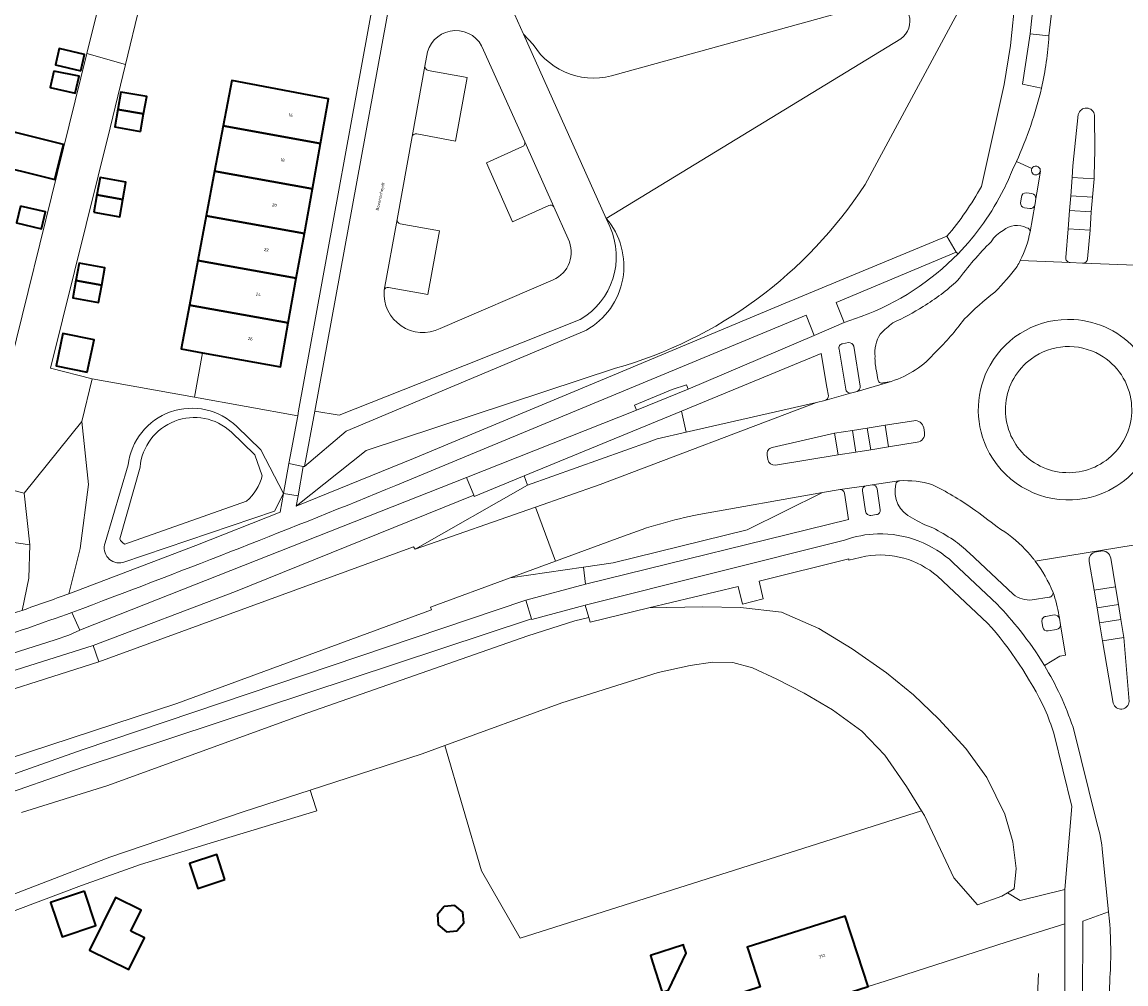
# Model space of a CAD drawing. Header units: metres. Extents: x 197700 to 204338, y 317132 to 325229.
# Tile 1029 of 1056: x 198993 to 199121, y 321983 to 322095. Entities that reach past the tile are written whole.
import ezdxf
from ezdxf.enums import TextEntityAlignment as Align

# ---------------------------------------------------------------- set-up
doc = ezdxf.new("R2010")
doc.units = ezdxf.units.M
for name, color, linetype, lineweight in [('B-WE-GR-BEPLANTING_CULTUUR_BODEMBEDEKKER-GV', 90, 'Continuous', 18), ('B-WE-GR-GROENVOORZIENING-GV', 80, 'Continuous', 18), ('B-WE-IE-TERREINAFSCHEIDING_KUNSTMATIG_HEKWERK-G', 20, 'IE-TERREINAFSCHEIDING-KUNSTMATIG', 18), ('B-WE-OG-BEBOUWING-GV', 7, 'Continuous', 35), ('B-WE-OG-BEBOUWING-T18', 10, 'Continuous', 18), ('B-WE-OG-TERREIN_ERF-GV', 7, 'Continuous', 18), ('B-WE-OG-TOPOGRAFIE-T18', 10, 'Continuous', 18), ('B-WE-OG-WATER-GV', 130, 'Continuous', 18), ('B-WE-VH-VERHARDING_ASFALT-GV', 252, 'Continuous', 18), ('B-WE-VH-VERHARDING_BEDRIJFSVLOERPLAAT-GV', 252, 'Continuous', 18), ('B-WE-VH-VERHARDING_BETON-GV', 252, 'Continuous', 18), ('B-WE-VH-VERHARDING_BETONSTRAATSTEEN-GV', 252, 'Continuous', 18), ('B-WE-VH-VERHARDING_OPEN-GV', 252, 'Continuous', 18), ('B-WE-VH-VERHARDING_SIERBESTRATING-GV', 252, 'Continuous', 18), ('B-WE-VH-VERHARDING_STRAATBAKSTEEN-GV', 252, 'Continuous', 18), ('B-WE-VH-VERHARDING_TEGEL-GV', 252, 'Continuous', 18)]:
    doc.layers.add(name, color=color, linetype=linetype, lineweight=lineweight)
doc.styles.add('NLCS-ISO-M200-T18', font='NLCS-ISO.ttf', dxfattribs={"height": 0.36})
doc.linetypes.add('IE-TERREINAFSCHEIDING-KUNSTMATIG', pattern='A,4,[82,NLCS.SHX,S=0.75,R=90,X=0,Y=0],4,-2', length=10)

msp = doc.modelspace()

# ---------------------------------------------------------------- linework, layer by layer
at = {"layer": 'B-WE-GR-BEPLANTING_CULTUUR_BODEMBEDEKKER-GV'}
msp.add_lwpolyline([(199119.216, 321990.771), (199119.103, 321991.87), (199116.129, 321990.77), (199116.076, 321980.875), (199119.103, 321980.685), (199119.234, 321983.82)], dxfattribs=at)
msp.add_lwpolyline([(199119.234, 321983.82, 0.0374056), (199119.216, 321990.771)], format="xyb", dxfattribs=at)
at = {"layer": 'B-WE-GR-GROENVOORZIENING-GV'}
for points in [[(199090.843, 322076.294), (199107.49, 322107.213), (199107.45, 322107.204), (199089.815, 322102.421)], [(199104.346, 322076.06), (199106.994, 322087.89), (199107.709, 322092.425), (199108.867, 322103.781), (199108.898, 322107.54), (199107.49, 322107.213), (199090.843, 322076.294)], [(199047.718, 322101.528), (199051.204, 322093.754), (199052.335, 322092.55)], [(199093.647, 322097.829), (199062.122, 322089.099)], [(199062.122, 322089.099), (199093.647, 322097.829)], [(199052.335, 322092.55), (199051.204, 322093.754), (199060.804, 322072.348), (199060.809, 322072.351)], [(199060.809, 322072.351), (199095.001, 322093.201)], [(199095.001, 322093.201), (199060.809, 322072.351)], [(199112.19, 322093.545), (199109.996, 322093.766), (199109.131, 322087.927), (199111.335, 322087.469)], [(199040.074, 322091.678), (199039.764, 322090.031)], [(199051.356, 322081.237), (199046.585, 322091.904)], [(199040.154, 322089.545), (199044.696, 322088.72), (199043.34, 322081.331), (199038.832, 322082.172)], [(199038.285, 322081.851), (199036.549, 322072.24)], [(199054.148, 322073.856), (199049.95, 322071.943), (199046.927, 322078.793), (199051.111, 322080.705)], [(199056.393, 322069.967), (199054.736, 322073.691)], [(199060.809, 322072.351), (199060.804, 322072.348), (199061.226, 322071.406)], [(199036.92, 322071.743), (199041.473, 322070.908), (199040.132, 322063.522), (199035.552, 322064.341)], [(199061.884, 322054.958), (199032.965, 322045.396), (199024.851, 322038.954), (199038.46, 322044.482), (199061.555, 322054.11), (199081.591, 322062.518), (199100.354, 322070.29)], [(199101.409, 322068.427), (199087.514, 322062.588), (199088.431, 322060.277), (199090.414, 322060.98)], [(199101.636, 322068.255), (199101.409, 322068.427)], [(199041.528, 322059.558), (199054.654, 322065.226)], [(199035.046, 322064.044), (199035.028, 322063.947)], [(198998.806, 322026.621), (198999.74, 322024.56), (199000, 322024.675), (199044.605, 322042.289), (199064.337, 322050.081), (199064.114, 322050.692), (199068.451, 322052.48), (199070.147, 322053.049), (199070.315, 322052.522), (199084.93, 322058.778), (199083.998, 322061.127), (199036.387, 322041.344)], [(199057.791, 322060.625), (199040.954, 322053.908), (199029.822, 322049.497), (199027.006, 322049.993)], [(199058.514, 322059.393), (199030.64, 322047.644), (199025.8, 322043.56), (199025.665, 322043.573), (199025.06, 322040.139), (199024.851, 322038.954), (199032.965, 322045.396), (199061.884, 322054.958)], [(199027.006, 322049.993), (199025.8, 322043.56), (199030.64, 322047.644), (199058.514, 322059.393)], [(199086.602, 322051.765), (199086.42, 322052.766), (199085.764, 322056.677), (199069.539, 322049.99), (199070.101, 322047.524)], [(199092.158, 322054.678), (199092.348, 322053.671)], [(199092.924, 322053.256), (199093.888, 322053.433)], [(199070.101, 322047.524), (199085.232, 322050.986), (199086.196, 322051.207)], [(199023.363, 322040.419), (199020.729, 322045.499), (199017.941, 322048.186)], [(199017.941, 322048.186), (199020.729, 322045.499), (199023.363, 322040.419)], [(199017.291, 322047.578), (199020.027, 322044.916), (199020.889, 322042.483)], [(199005.342, 322043.744), (199002.67, 322034.691)], [(199002.67, 322034.691), (199005.342, 322043.744)], [(199004.357, 322035.149), (199006.727, 322043.492)], [(199094.879, 322041.898), (199094.781, 322041.883)], [(199004.715, 322032.413), (199022.307, 322038.383), (199023.363, 322040.419)], [(199023.363, 322040.419), (199022.307, 322038.383), (199004.715, 322032.413)], [(199019.082, 322039.521), (199004.958, 322034.556)], [(198993.031, 322026.857), (198993.834, 322030.583), (198993.914, 322034.466), (198989.159, 322035.151), (198986.635, 322035.772), (198974.447, 322034.418), (198964.398, 322034.977), (198954.631, 322038.056), (198952.84, 322032.32), (198958.261, 322030.505), (198956.331, 322024.815), (198951.045, 322026.574), (198947.464, 322015.111), (198947.469, 322015.112)], [(199090.948, 322033.163), (199088.976, 322032.68), (199088.949, 322032.826), (199078.557, 322030.26), (199079.037, 322028.199), (199076.621, 322027.594), (199076.111, 322029.631), (199065.751, 322027.134), (199072.018, 322027.255), (199076.395, 322027.192), (199081.15, 322026.642), (199085.492, 322024.755), (199089.349, 322022.401), (199093.35, 322019.591), (199096.466, 322017.052), (199099.411, 322014.239), (199102.555, 322010.83), (199104.969, 322007.445), (199107.059, 322003.192), (199108.014, 321999.984), (199108.38, 321996.877), (199108.14, 321994.532), (199107.365, 321994.076), (199108.861, 321993.167), (199114.047, 321994.455), (199114.842, 322004.106), (199112.739, 322012.59)], [(199102.93, 322033.529), (199108.039, 322028.745)], [(198787.979, 322013.319), (198792.844, 322011.365), (198802.248, 322008.207), (198812.901, 322004.953), (198822.35, 322002.347), (198831.876, 322000.001), (198836.7, 321999.08), (198853.97, 321996.02), (198859.87, 321995.334), (198871.34, 321994), (198888.7, 321992.89), (198905.93, 321992.94), (198923.32, 321993.91), (198940.72, 321995.81), (198957.98, 321998.73), (198962.175, 321999.685), (198963.561, 322000), (198970.938, 322001.477), (198978.217, 322003.381), (198989.177, 322006.818), (199000, 322010.673), (199051.503, 322028.059), (199058.421, 322029.884), (199058.193, 322031.865)], [(199058.193, 322031.865), (199049.68, 322030.622), (199040.429, 322027.214), (199040.532, 322026.918), (199011.006, 322016.061), (198988.916, 322008.827), (198977.67, 322005.326), (198961.709, 322001.578), (198957.596, 322000.612), (198955.714, 322000.251), (198953.815, 321999.999), (198937.03, 321997.28), (198920.25, 321995.63), (198903.25, 321994.83), (198886.6, 321995), (198869.74, 321996.12), (198860.056, 321997.284), (198853.77, 321998.04), (198842.552, 322000), (198833.573, 322001.643), (198821.226, 322004.667), (198813.432, 322006.803), (198804.229, 322009.663), (198793.646, 322013.316)], [(199105.062, 322025.378), (199099.238, 322030.83)], [(198992.948, 322003.38), (199002.964, 322006.529), (199025.406, 322014.709), (199051.716, 322023.902), (199057.168, 322025.648), (199058.794, 322026.03), (199058.382, 322027.459), (199052.187, 322025.799), (199052.156, 322025.864), (199000, 322008.598), (198989.316, 322004.898)], [(198991.066, 321993.538), (199003.212, 321998.226), (199018.688, 322003.477), (199026.441, 322005.995), (199039.437, 322010.217), (199042.092, 322011.181), (199055.652, 322016.105), (199066.84, 322019.66), (199070.548, 322020.474), (199073.129, 322020.848), (199075.515, 322020.788), (199077.794, 322020.192), (199080.605, 322018.885), (199083.768, 322017.246), (199087.073, 322015.321), (199090.483, 322012.827), (199093.141, 322010.04), (199095.658, 322006.405), (199097.406, 322003.601), (199097.749, 322003.05), (199101.14, 321995.81), (199103.891, 321992.665), (199106.701, 321993.686), (199107.365, 321994.076), (199108.14, 321994.532), (199108.38, 321996.877), (199108.014, 321999.984), (199107.059, 322003.192), (199104.969, 322007.445), (199102.555, 322010.83), (199099.411, 322014.239), (199096.466, 322017.052), (199093.35, 322019.591), (199089.349, 322022.401), (199085.492, 322024.755), (199081.15, 322026.642), (199076.395, 322027.192), (199072.018, 322027.255), (199065.751, 322027.134), (199058.948, 322025.495), (199058.794, 322026.03), (199057.168, 322025.648), (199051.716, 322023.902), (199025.406, 322014.709), (199002.964, 322006.529), (198992.948, 322003.38)], [(199110.237, 322028.084), (199112.213, 322028.382)], [(198988.528, 322023.086), (198986.96, 322020.299), (198996.873, 322023.422), (198998.458, 322023.992), (198999.74, 322024.56), (198998.806, 322026.621)], [(199000.076, 322027.088), (198998.806, 322026.621)]]:
    msp.add_lwpolyline(points, dxfattribs=at)
for points in [[(199095.001, 322093.201, 0.700655), (199093.647, 322097.829)], [(199093.647, 322097.829, -0.700655), (199095.001, 322093.201)], [(199046.585, 322091.904, 0.7279801), (199040.074, 322091.678)], [(199062.122, 322089.099, -0.3513964), (199052.335, 322092.55)], [(199052.335, 322092.55, 0.3513964), (199062.122, 322089.099)], [(199111.335, 322087.469, 0.0380524), (199112.19, 322093.545)], [(199039.764, 322090.031, 0.3699241), (199040.154, 322089.545)], [(199038.832, 322082.172, 0.3721433), (199038.285, 322081.851)], [(199051.111, 322080.705, 0.3910112), (199051.356, 322081.237)], [(199090.843, 322076.294, -0.18183), (199061.884, 322054.958)], [(199061.884, 322054.958, 0.18183), (199090.843, 322076.294)], [(199100.354, 322070.29, 0.0489462), (199104.346, 322076.06)], [(199054.736, 322073.691, 0.3875863), (199054.148, 322073.856)], [(199036.549, 322072.24, 0.395041), (199036.92, 322071.743)], [(199058.514, 322059.393, 0.473894), (199060.809, 322072.351)], [(199060.809, 322072.351, -0.473894), (199058.514, 322059.393)], [(199061.226, 322071.406, -0.3853238), (199057.791, 322060.625)], [(199106.888, 322070.964, 0.1318522), (199105.481, 322069.648)], [(199109.598, 322071.272, 0.2944362), (199106.888, 322070.964)], [(199108.859, 322067.466, 0.0710881), (199109.995, 322070.787)], [(199109.995, 322070.787, 0.3560844), (199109.598, 322071.272)], [(199054.654, 322065.226, 0.4292726), (199056.393, 322069.967)], [(199105.481, 322069.648, 0.0402041), (199101.584, 322065.139)], [(199090.414, 322060.98, 0.1129288), (199101.636, 322068.255)], [(199108.481, 322066.779, 0.0130178), (199108.859, 322067.466)], [(199105.921, 322063.803, 0.0310569), (199108.481, 322066.779)], [(199035.552, 322064.341, 0.3872512), (199035.046, 322064.044)], [(199101.584, 322065.139, -0.0483682), (199097.602, 322062.137)], [(199035.028, 322063.947, 0.5741937), (199041.528, 322059.558)], [(199102.338, 322060.643, -0.0324713), (199105.921, 322063.803)], [(199097.602, 322062.137, -0.0339713), (199094.087, 322060.246)], [(199099.071, 322056.875, 0.0405188), (199102.338, 322060.643)], [(199094.087, 322060.246, 0.0401445), (199092.618, 322058.925)], [(199092.618, 322058.925, 0.1774216), (199092.004, 322056.311)], [(199093.888, 322053.433, 0.1394371), (199099.071, 322056.875)], [(199118.107, 322056.522, 0.2957119), (199110.143, 322056.065)], [(199092.004, 322056.311, 0.0613269), (199092.158, 322054.678)], [(199110.143, 322056.065, 0.2125538), (199107.181, 322050.882)], [(199121.747, 322050.977, 0.2395975), (199118.107, 322056.522)], [(199092.348, 322053.671, 0.4891193), (199092.924, 322053.256)], [(199086.196, 322051.207, 0.2793588), (199086.602, 322051.765)], [(199017.941, 322048.186, 0.6234309), (199005.342, 322043.744)], [(199005.342, 322043.744, -0.6234309), (199017.941, 322048.186)], [(199107.181, 322050.882, 0.44925), (199114.524, 322042.839)], [(199119.95, 322045.293, 0.2122699), (199121.747, 322050.977)], [(199006.727, 322043.492, -0.6219496), (199017.291, 322047.578)], [(199114.524, 322042.839, 0.2092689), (199119.95, 322045.293)], [(199036.387, 322041.344, -0.0070923), (199000.076, 322027.088)], [(199020.889, 322042.483, -0.1531838), (199019.082, 322039.521)], [(199094.421, 322041.516, 0.3597615), (199096.336, 322037.576)], [(199094.781, 322041.883, 0.2764933), (199094.421, 322041.516)], [(199098.608, 322041.473, 0.0845666), (199094.879, 322041.898)], [(199103.333, 322038.693, 0.0355699), (199098.608, 322041.473)], [(199096.336, 322037.576, 0.056836), (199098.706, 322036.439)], [(199106.171, 322036.538, 0.0053889), (199103.333, 322038.693)], [(199098.706, 322036.439, -0.0218469), (199101.095, 322035.035)], [(199109.436, 322033.936, 0.0666594), (199106.171, 322036.538)], [(199004.958, 322034.556, -0.1976201), (199004.357, 322035.149)], [(199101.095, 322035.035, -0.03619), (199102.93, 322033.529)], [(199002.67, 322034.691, 0.5998808), (199004.715, 322032.413)], [(199004.715, 322032.413, -0.5998808), (199002.67, 322034.691)], [(199110.395, 322032.828, 0.0230027), (199109.436, 322033.936)], [(199099.238, 322030.83, 0.2198709), (199090.948, 322033.163)], [(199110.587, 322032.58, 0.008946), (199110.395, 322032.828)], [(199112.667, 322028.947, 0.0650064), (199110.587, 322032.58)], [(199108.039, 322028.745, 0.2162504), (199110.237, 322028.084)], [(199112.213, 322028.382, 0.41758), (199112.667, 322028.947)], [(198984.798, 322024.155, 0.0073382), (198993.031, 322026.857)], [(198998.806, 322026.621, -0.0091087), (198988.528, 322023.086)], [(199111.719, 322015.37, 0.0706309), (199105.062, 322025.378)], [(199112.739, 322012.59, 0.0258507), (199111.719, 322015.37)]]:
    msp.add_lwpolyline(points, format="xyb", dxfattribs=at)
for points in [[(198998.462, 322028.79), (199013.184, 322034.386), (199022.966, 322038.243), (199023.363, 322040.419), (199023.998, 322043.895), (199024.307, 322045.542), (199025.017, 322049.439), (199013.042, 322051.62), (199001.178, 322053.733), (198999.968, 322048.777), (199000.752, 322041.466), (198999.756, 322034.026)], [(199068.451, 322052.48), (199064.114, 322050.692), (199064.337, 322050.081), (199070.315, 322052.522), (199070.147, 322053.049)], [(199001.265, 322022.79), (199001.92, 322020.9), (199038.453, 322034.216), (199038.653, 322033.96), (199051.674, 322041.398), (199051.293, 322042.47), (199045.498, 322040.081), (199045.443, 322040.217), (199017.801, 322029.043)], [(199001.92, 322020.9), (199001.265, 322022.79), (198984.824, 322017.592), (198984.915, 322015.451)], [(199042.092, 322011.181), (199046.346, 321996.613), (199050.815, 321988.816), (199097.406, 322003.601), (199095.658, 322006.405), (199093.141, 322010.04), (199090.483, 322012.827), (199087.073, 322015.321), (199083.768, 322017.246), (199080.605, 322018.885), (199077.794, 322020.192), (199075.515, 322020.788), (199073.129, 322020.848), (199070.548, 322020.474), (199066.84, 322019.66), (199055.652, 322016.105)], [(198989.072, 321989.616), (198990.134, 321991.246), (198999.916, 321994.924), (199006.787, 321997.363), (199014.872, 321999.832), (199027.216, 322003.603), (199027.11, 322003.936), (199026.441, 322005.995), (199018.688, 322003.477), (199003.212, 321998.226), (198991.066, 321993.538), (198982.72, 321990.554), (198971.49, 321987.314), (198969.706, 321984.803), (198979.911, 321986.921), (198982.242, 321983.465), (198977.187, 321973.105), (198980.472, 321971.501)], [(199060.608, 321973.707), (199061.769, 321971.188), (199062.319, 321970.363), (199063.444, 321969.519), (199088.68, 321977.817), (199090.372, 321978.313), (199093.848, 321978.892), (199095.623, 321978.988), (199097.713, 321978.728), (199100.077, 321980.047), (199110.682, 321977.733), (199111.223, 321977.685), (199114.022, 321977.542), (199114.035, 321990.452), (199107.207, 321988.337), (199093.178, 321983.829), (199091.191, 321983.191), (199074.31, 321977.769)]]:
    msp.add_lwpolyline(points, close=True, dxfattribs=at)
at = {"layer": 'B-WE-IE-TERREINAFSCHEIDING_KUNSTMATIG_HEKWERK-G'}
for points in [[(199013.042, 322051.62), (199013.958, 322056.763)], [(199001.178, 322053.733), (199013.042, 322051.62)], [(199107.207, 321988.337), (199093.178, 321983.829)], [(199110.682, 321977.733), (199110.957, 321984.704)]]:
    msp.add_lwpolyline(points, dxfattribs=at)
at = {"layer": 'B-WE-OG-BEBOUWING-GV'}
for points in [[(198999.846, 322089.477), (199000.279, 322091.373), (198997.337, 322092.073), (198996.904, 322090.177)], [(198996.729, 322089.467), (198996.287, 322087.565), (198999.206, 322086.911), (198999.654, 322088.849)], [(199016.362, 322083.088), (199027.672, 322081.049), (199028.606, 322086.232), (199017.355, 322088.353)], [(199007.128, 322084.479), (199007.492, 322086.495), (199004.507, 322087.021), (199004.149, 322085.005)], [(199006.764, 322082.463), (199007.128, 322084.479), (199004.149, 322085.005), (199003.791, 322082.988)], [(198991.95, 322082.401), (198990.949, 322078.322), (198992.953, 322077.83), (198996.838, 322076.876), (198997.83, 322080.917)], [(199027.672, 322081.049), (199016.362, 322083.088), (199015.371, 322077.829), (199026.722, 322075.782)], [(199025.787, 322070.599), (199026.722, 322075.782), (199015.371, 322077.829), (199014.395, 322072.653)], [(199004.712, 322074.559), (199005.066, 322076.579), (199002.077, 322077.101), (199001.723, 322075.084)], [(199001.368, 322073.068), (199004.357, 322072.538), (199004.712, 322074.559), (199001.723, 322075.084)], [(198992.847, 322073.779), (198992.388, 322071.85), (198995.304, 322071.165), (198995.756, 322073.102)], [(199014.395, 322072.653), (199013.42, 322067.477), (199024.853, 322065.416), (199025.787, 322070.599)], [(199002.269, 322064.621), (199002.626, 322066.635), (198999.646, 322067.174), (198999.288, 322065.155)], [(199023.918, 322060.233), (199024.853, 322065.416), (199013.42, 322067.477), (199012.444, 322062.302)], [(199002.269, 322064.621), (198999.288, 322065.155), (198998.93, 322063.135), (199001.912, 322062.607)], [(199023.918, 322060.233), (199012.444, 322062.302), (199011.484, 322057.209), (199013.958, 322056.763), (199022.999, 322055.133)], [(199000.594, 322054.502), (199001.378, 322058.242), (198997.775, 322058.998), (198996.99, 322055.258)], [(199016.575, 321995.598), (199015.626, 321998.52), (199012.457, 321997.49), (199013.406, 321994.569)], [(199000.257, 321994.253), (198996.343, 321992.938), (198997.684, 321988.946), (199001.599, 321990.261)], [(199005.663, 321989.613), (199006.865, 321992.046), (199003.869, 321993.526), (199000.857, 321987.43), (199005.419, 321985.176), (199007.229, 321988.839)], [(199042.015, 321992.5), (199041.223, 321991.561), (199041.327, 321990.337), (199042.266, 321989.545), (199043.49, 321989.65), (199044.282, 321990.589), (199044.178, 321991.813), (199043.239, 321992.605)], [(199077.275, 321987.449), (199078.664, 321983.167), (199074.262, 321981.739), (199073.14, 321981.375), (199074.31, 321977.769), (199091.191, 321983.191), (199089.967, 321987.001), (199088.545, 321991.348), (199077.18, 321987.741)], [(199066.22, 321985.912), (199067.24, 321982.762), (199067.309, 321982.549), (199068.04, 321982.787), (199070.1, 321987.072), (199069.799, 321987.967), (199069.773, 321988.046), (199065.932, 321986.802)]]:
    msp.add_lwpolyline(points, close=True, dxfattribs=at)
at = {"layer": 'B-WE-OG-TERREIN_ERF-GV'}
for points in [[(198989.159, 322035.151), (198993.914, 322034.466), (198993.29, 322040.451), (198988.236, 322041.741), (199000.531, 322091.485), (199005.251, 322110.584), (199007.653, 322120.29), (199011.622, 322136.831), (199011.419, 322136.861), (199011.419, 322136.859), (199005.215, 322138.349), (199005.975, 322141.428), (199012.179, 322139.938), (199012.174, 322139.916), (199012.378, 322139.843), (199013.269, 322143.461), (199012.436, 322145.541), (199012.544, 322145.96), (198999.213, 322149.398)], [(199078.664, 321983.167), (199077.275, 321987.449), (199077.18, 321987.741), (199088.545, 321991.348), (199089.967, 321987.001), (199091.191, 321983.191), (199093.178, 321983.829), (199107.207, 321988.337), (199114.035, 321990.452), (199114.039, 321994.36), (199114.047, 321994.455), (199108.861, 321993.167), (199107.365, 321994.076), (199106.701, 321993.686), (199103.891, 321992.665), (199101.14, 321995.81), (199097.749, 322003.05), (199097.406, 322003.601), (199050.815, 321988.816), (199046.346, 321996.613), (199042.092, 322011.181), (199039.437, 322010.217), (199026.441, 322005.995), (199027.11, 322003.936), (199027.216, 322003.603), (199014.872, 321999.832), (199006.787, 321997.363), (198999.916, 321994.924), (198990.134, 321991.246)]]:
    msp.add_lwpolyline(points, dxfattribs=at)
for points in [[(199025.12, 322050.006), (199035.198, 322105.319), (199040.956, 322136.809), (199026.496, 322140.506), (199026.961, 322142.357), (199019.385, 322144.195), (199019.248, 322143.774), (199018.964, 322143.835), (199017.89, 322142.669), (199017.298, 322140.298), (199017.21, 322140.319), (199014.829, 322130.679), (199013.94, 322125.969), (199013.668, 322125.999), (199011.197, 322115.673), (199010.032, 322110.908), (199005.024, 322090.237), (199003.236, 322082.857), (198996.322, 322054.955), (199001.178, 322053.733), (199013.042, 322051.62), (199025.017, 322049.439)], [(199000.279, 322091.373), (198999.846, 322089.477), (198996.904, 322090.177), (198997.337, 322092.073)], [(198996.729, 322089.467), (198999.654, 322088.849), (198999.206, 322086.911), (198996.287, 322087.565)], [(199026.722, 322075.782), (199025.787, 322070.599), (199024.853, 322065.416), (199023.918, 322060.233), (199022.999, 322055.133), (199013.958, 322056.763), (199011.484, 322057.209), (199012.444, 322062.302), (199013.42, 322067.477), (199014.395, 322072.653), (199015.371, 322077.829), (199016.362, 322083.088), (199017.355, 322088.353), (199028.606, 322086.232), (199027.672, 322081.049)], [(199007.128, 322084.479), (199006.764, 322082.463), (199003.791, 322082.988), (199004.149, 322085.005), (199004.507, 322087.021), (199007.492, 322086.495)], [(198990.949, 322078.322), (198991.95, 322082.401), (198997.83, 322080.917), (198996.838, 322076.876), (198992.953, 322077.83)], [(199004.712, 322074.559), (199004.357, 322072.538), (199001.368, 322073.068), (199001.723, 322075.084), (199002.077, 322077.101), (199005.066, 322076.579)], [(198992.388, 322071.85), (198992.847, 322073.779), (198995.756, 322073.102), (198995.304, 322071.165)], [(198999.288, 322065.155), (198999.646, 322067.174), (199002.626, 322066.635), (199002.269, 322064.621), (199001.912, 322062.607), (198998.93, 322063.135)], [(199001.378, 322058.242), (199000.594, 322054.502), (198996.99, 322055.258), (198997.775, 322058.998)], [(199013.406, 321994.569), (199012.457, 321997.49), (199015.626, 321998.52), (199016.575, 321995.598)], [(199000.257, 321994.253), (199001.599, 321990.261), (198997.684, 321988.946), (198996.343, 321992.938)], [(199005.663, 321989.613), (199007.229, 321988.839), (199005.419, 321985.176), (199000.857, 321987.43), (199003.869, 321993.526), (199006.865, 321992.046)], [(199042.015, 321992.5), (199043.239, 321992.605), (199044.178, 321991.813), (199044.282, 321990.589), (199043.49, 321989.65), (199042.266, 321989.545), (199041.327, 321990.337), (199041.223, 321991.561)], [(199067.24, 321982.762), (199066.22, 321985.912), (199065.932, 321986.802), (199069.773, 321988.046), (199069.799, 321987.967), (199070.1, 321987.072), (199068.04, 321982.787), (199067.309, 321982.549)]]:
    msp.add_lwpolyline(points, close=True, dxfattribs=at)
at = {"layer": 'B-WE-OG-WATER-GV'}
for points in [[(199017.291, 322047.578, 0.6219496), (199006.727, 322043.492)], [(199019.082, 322039.521, 0.1531838), (199020.889, 322042.483)], [(199004.357, 322035.149, 0.1976201), (199004.958, 322034.556)]]:
    msp.add_lwpolyline(points, format="xyb", dxfattribs=at)
for points in [[(199020.889, 322042.483), (199020.027, 322044.916), (199017.291, 322047.578)], [(199006.727, 322043.492), (199004.357, 322035.149)], [(199004.958, 322034.556), (199019.082, 322039.521)]]:
    msp.add_lwpolyline(points, dxfattribs=at)
at = {"layer": 'B-WE-VH-VERHARDING_ASFALT-GV'}
for points in [[(199112.974, 322100.426), (199112.19, 322093.545)], [(199114.141, 322067.837), (199114.426, 322071.137), (199114.567, 322073.266), (199114.719, 322074.975), (199114.875, 322077.107), (199114.969, 322078.469), (199115.595, 322084.429)], [(199117.484, 322084.348), (199117.529, 322080.289), (199117.444, 322077.317), (199117.416, 322076.961), (199117.244, 322074.832), (199117.103, 322073.128), (199116.952, 322071.004), (199116.662, 322067.645)], [(199108.407, 322078.955), (199110.198, 322078.153)], [(199111.181, 322077.923), (199111.179, 322077.88), (199111.175, 322077.842), (199111.215, 322077.834), (199110.778, 322075.327), (199110.661, 322074.66), (199110.576, 322074.087), (199110.542, 322073.893), (199109.995, 322070.787)], [(199108.859, 322067.466), (199114.65, 322067.225)], [(199122.187, 322066.912), (199116.145, 322067.162), (199116.094, 322067.165), (199114.65, 322067.225), (199108.859, 322067.466)], [(199116.145, 322067.162), (199122.187, 322066.912)], [(199093.888, 322053.433), (199089.92, 322052.282), (199089.172, 322052.08), (199086.196, 322051.207), (199085.232, 322050.986), (199060.118, 322041.45), (199052.619, 322038.833), (199054.931, 322032.557), (199062.831, 322035.467)], [(199080.081, 322045.767), (199087.307, 322047.419), (199089.382, 322047.747), (199091.096, 322048.018), (199093.179, 322048.347), (199096.512, 322048.874)], [(199097.66, 322048.047), (199097.742, 322047.506)], [(199091.499, 322045.509), (199089.79, 322045.237), (199087.716, 322044.908), (199080.452, 322043.717)], [(199096.901, 322046.367), (199093.552, 322045.835), (199091.499, 322045.509)], [(199079.584, 322044.361), (199079.49, 322044.892)], [(199071.547, 322037.971), (199085.901, 322040.549), (199087.961, 322040.869), (199090.969, 322041.315), (199091.673, 322041.426), (199094.781, 322041.883), (199094.879, 322041.898)], [(199124.056, 322034.687), (199124.073, 322034.767), (199110.587, 322032.58)], [(199110.587, 322032.58), (199124.073, 322034.767)], [(199117.685, 322033.654), (199118.203, 322033.738)], [(199119.647, 322016.073), (199118.416, 322023.33), (199118.061, 322025.426), (199117.77, 322027.138), (199117.419, 322029.209), (199116.856, 322032.531)], [(199119.359, 322032.934), (199119.907, 322029.596), (199120.247, 322027.526), (199120.528, 322025.81), (199120.875, 322023.698), (199121.493, 322016.291)], [(199112.667, 322028.947), (199112.783, 322028.603)], [(199113.4, 322025.947), (199113.529, 322025.173), (199114.116, 322021.643), (199113.446, 322021.544), (199111.653, 322020.474)], [(199114.977, 322013.308), (199117.735, 322002.192)], [(199118.392, 321998.753), (199119.103, 321991.87), (199119.216, 321990.771)], [(199119.234, 321983.82), (199119.103, 321980.685), (199125.141, 321980.609)]]:
    msp.add_lwpolyline(points, dxfattribs=at)
for points in [[(199112.19, 322093.545, -0.0380524), (199111.335, 322087.469)], [(199111.335, 322087.469, -0.0476997), (199108.407, 322078.955)], [(199115.595, 322084.429, -0.8230626), (199117.484, 322084.348)], [(199110.198, 322078.153, -0.7931513), (199111.181, 322077.923)], [(199109.995, 322070.787, -0.0710881), (199108.859, 322067.466)], [(199108.859, 322067.466, -0.0130178), (199108.481, 322066.779)], [(199114.65, 322067.225, -0.4378312), (199114.141, 322067.837)], [(199116.662, 322067.645, -0.3943984), (199116.145, 322067.162)], [(199108.481, 322066.779, -0.0310569), (199105.921, 322063.803)], [(199105.921, 322063.803, 0.0324713), (199102.338, 322060.643)], [(199102.338, 322060.643, -0.0405188), (199099.071, 322056.875)], [(199105.355, 322055.338, -0.2851048), (199115.066, 322060.619)], [(199115.066, 322060.619, -0.2053562), (199122.448, 322056.937)], [(199099.071, 322056.875, -0.1394371), (199093.888, 322053.433)], [(199104.942, 322045.778, -0.2415283), (199105.355, 322055.338)], [(199096.512, 322048.874, -0.4143351), (199097.66, 322048.047)], [(199097.742, 322047.506, -0.4273228), (199096.901, 322046.367)], [(199079.49, 322044.892, -0.4310241), (199080.081, 322045.767)], [(199114.934, 322039.68, -0.3032794), (199104.942, 322045.778)], [(199080.452, 322043.717, -0.4045073), (199079.584, 322044.361)], [(199122.523, 322043.474, -0.2111006), (199114.934, 322039.68)], [(199094.879, 322041.898, -0.0845666), (199098.608, 322041.473)], [(199098.608, 322041.473, -0.0355699), (199103.333, 322038.693)], [(199062.831, 322035.467, -0.0458647), (199071.547, 322037.971)], [(199103.333, 322038.693, -0.0053889), (199106.171, 322036.538)], [(199106.171, 322036.538, -0.0666594), (199109.436, 322033.936)], [(199109.436, 322033.936, -0.0230027), (199110.395, 322032.828)], [(199116.856, 322032.531, -0.4480768), (199117.685, 322033.654)], [(199118.203, 322033.738, -0.4227427), (199119.359, 322032.934)], [(199110.395, 322032.828, -0.008946), (199110.587, 322032.58)], [(199110.587, 322032.58, -0.0650064), (199112.667, 322028.947)], [(199112.783, 322028.603, -0.0320241), (199113.4, 322025.947)], [(199111.653, 322020.474, -0.0541458), (199114.977, 322013.308)], [(199121.493, 322016.291, -0.8480128), (199119.647, 322016.073)], [(199117.735, 322002.192, -0.0605095), (199118.392, 321998.753)], [(199119.216, 321990.771, -0.0374056), (199119.234, 321983.82)]]:
    msp.add_lwpolyline(points, format="xyb", dxfattribs=at)
msp.add_lwpolyline([(198959.92, 322008.834), (198961.709, 322001.578), (198977.67, 322005.326), (198988.916, 322008.827), (199011.006, 322016.061), (199040.532, 322026.918), (199040.429, 322027.214), (199049.68, 322030.622), (199054.931, 322032.557), (199052.619, 322038.833), (199038.653, 322033.96), (199038.453, 322034.216), (199001.92, 322020.9), (198984.915, 322015.451), (198976.443, 322012.787), (198974.225, 322012.151), (198962.494, 322009.337)], close=True, dxfattribs=at)
at = {"layer": 'B-WE-VH-VERHARDING_BEDRIJFSVLOERPLAAT-GV'}
msp.add_lwpolyline([(199023.363, 322040.419), (199025.06, 322040.139), (199025.665, 322043.573), (199023.998, 322043.895)], close=True, dxfattribs=at)
at = {"layer": 'B-WE-VH-VERHARDING_BETON-GV'}
for points in [[(199115.066, 322060.619, 0.2851048), (199105.355, 322055.338)], [(199122.448, 322056.937, 0.2053562), (199115.066, 322060.619)], [(199110.143, 322056.065, -0.2957119), (199118.107, 322056.522)], [(199107.181, 322050.882, -0.2125538), (199110.143, 322056.065)], [(199118.107, 322056.522, -0.2395975), (199121.747, 322050.977)], [(199105.355, 322055.338, 0.2415283), (199104.942, 322045.778)], [(199114.524, 322042.839, -0.44925), (199107.181, 322050.882)], [(199121.747, 322050.977, -0.2122699), (199119.95, 322045.293)], [(199104.942, 322045.778, 0.3032794), (199114.934, 322039.68)], [(199119.95, 322045.293, -0.2092689), (199114.524, 322042.839)], [(199114.934, 322039.68, 0.2111006), (199122.523, 322043.474)]]:
    msp.add_lwpolyline(points, format="xyb", dxfattribs=at)
for points in [[(199070.101, 322047.524), (199066.72, 322046.751), (199065.801, 322046.439), (199051.674, 322041.398), (199038.653, 322033.96), (199052.619, 322038.833), (199060.118, 322041.45), (199085.232, 322050.986)], [(198984.824, 322017.592), (199001.265, 322022.79), (199017.801, 322029.043), (199045.443, 322040.217), (199044.605, 322042.289), (199000, 322024.675), (198999.74, 322024.56), (198998.458, 322023.992), (198996.873, 322023.422), (198986.96, 322020.299), (198977.557, 322017.336), (198973.265, 322016.11), (198962.049, 322013.43), (198958.936, 322012.821), (198959.419, 322010.865), (198962.042, 322011.379), (198973.78, 322014.2), (198977.345, 322015.223)], [(198963.561, 322000), (198962.175, 321999.685), (198962.639, 321997.805), (198972.453, 322000), (198975.532, 322000.596), (198978.56, 322001.419), (198989.316, 322004.898), (199000, 322008.598), (199052.156, 322025.864), (199051.503, 322028.059), (199000, 322010.673), (198989.177, 322006.818), (198978.217, 322003.381), (198970.938, 322001.477)]]:
    msp.add_lwpolyline(points, close=True, dxfattribs=at)
at = {"layer": 'B-WE-VH-VERHARDING_BETONSTRAATSTEEN-GV'}
for points in [[(199018.964, 322143.835), (199012.436, 322145.541), (199013.269, 322143.461), (199012.378, 322139.843), (199012.174, 322139.916), (199011.419, 322136.861), (199011.622, 322136.831), (199007.653, 322120.29), (199005.251, 322110.584), (199000.531, 322091.485), (199005.024, 322090.237), (199010.032, 322110.908), (199011.197, 322115.673), (199013.668, 322125.999), (199013.94, 322125.969), (199014.829, 322130.679), (199017.21, 322140.319), (199017.298, 322140.298), (199017.89, 322142.669)], [(198993.29, 322040.451), (198999.968, 322048.777), (199001.178, 322053.733), (198996.322, 322054.955), (199003.236, 322082.857), (199005.024, 322090.237), (199000.531, 322091.485), (198988.236, 322041.741)]]:
    msp.add_lwpolyline(points, close=True, dxfattribs=at)
for points in [[(199042.817, 322136.491), (199037.246, 322106.009), (199027.006, 322049.993), (199029.822, 322049.497), (199040.954, 322053.908), (199057.791, 322060.625)], [(199061.226, 322071.406), (199060.804, 322072.348), (199051.204, 322093.754), (199047.718, 322101.528), (199044.867, 322107.812), (199044.277, 322109.084)], [(199035.028, 322063.947), (199035.046, 322064.044), (199036.549, 322072.24), (199038.285, 322081.851), (199039.764, 322090.031), (199040.074, 322091.678)], [(199046.585, 322091.904), (199051.356, 322081.237), (199054.736, 322073.691), (199056.393, 322069.967)], [(199054.736, 322073.691), (199051.356, 322081.237)], [(199051.111, 322080.705), (199046.927, 322078.793), (199049.95, 322071.943), (199054.148, 322073.856)], [(199084.93, 322058.778), (199088.431, 322060.277), (199087.514, 322062.588), (199101.409, 322068.427), (199100.354, 322070.29), (199081.591, 322062.518), (199061.555, 322054.11), (199038.46, 322044.482), (199024.851, 322038.954), (199025.06, 322040.139), (199023.363, 322040.419), (199022.966, 322038.243), (199013.184, 322034.386), (198998.462, 322028.79)], [(199054.654, 322065.226), (199041.528, 322059.558)], [(199036.387, 322041.344), (199083.998, 322061.127), (199084.93, 322058.778)], [(198998.462, 322028.79), (198999.756, 322034.026), (199000.752, 322041.466), (198999.968, 322048.777), (198993.29, 322040.451), (198993.914, 322034.466), (198993.834, 322030.583), (198993.031, 322026.857)], [(199049.68, 322030.622), (199058.193, 322031.865), (199061.628, 322032.366), (199077.161, 322036.194), (199085.901, 322040.549), (199071.547, 322037.971)], [(199062.831, 322035.467), (199054.931, 322032.557), (199049.68, 322030.622)], [(198998.806, 322026.621), (199000.076, 322027.088)]]:
    msp.add_lwpolyline(points, dxfattribs=at)
for points in [[(199040.074, 322091.678, -0.7279801), (199046.585, 322091.904)], [(199051.356, 322081.237, -0.3910112), (199051.111, 322080.705)], [(199054.148, 322073.856, -0.3875863), (199054.736, 322073.691)], [(199057.791, 322060.625, 0.3853238), (199061.226, 322071.406)], [(199056.393, 322069.967, -0.4292726), (199054.654, 322065.226)], [(199041.528, 322059.558, -0.5741937), (199035.028, 322063.947)], [(199000.076, 322027.088, 0.0070923), (199036.387, 322041.344)], [(199071.547, 322037.971, 0.0458647), (199062.831, 322035.467)], [(198998.462, 322028.79, -0.0048418), (198993.031, 322026.857)], [(198993.031, 322026.857, 0.0048418), (198998.462, 322028.79)], [(198993.031, 322026.857, -0.0073382), (198984.798, 322024.155)], [(198988.528, 322023.086, 0.0091087), (198998.806, 322026.621)]]:
    msp.add_lwpolyline(points, format="xyb", dxfattribs=at)
at = {"layer": 'B-WE-VH-VERHARDING_OPEN-GV'}
for points in [[(199111.181, 322077.923, 0.7931513), (199110.198, 322078.153)], [(199110.198, 322078.153, 1.1640832), (199111.175, 322077.842)]]:
    msp.add_lwpolyline(points, format="xyb", dxfattribs=at)
msp.add_lwpolyline([(199111.175, 322077.842), (199111.179, 322077.88), (199111.181, 322077.923)], dxfattribs=at)
at = {"layer": 'B-WE-VH-VERHARDING_SIERBESTRATING-GV'}
for points in [[(199111.017, 322106.158), (199111.103, 322117.536), (199111.142, 322123.458), (199112.69, 322123.47), (199113.097, 322136.326), (199111.266, 322150.856), (199111.265, 322151.873), (199111.494, 322157.04), (199109.266, 322157.173), (199109.051, 322151.809), (199111.256, 322134.179), (199110.644, 322129.842), (199109.167, 322119.37), (199107.758, 322109.388), (199107.45, 322107.204), (199107.49, 322107.213), (199108.898, 322107.54), (199108.867, 322103.781), (199107.709, 322092.425), (199106.994, 322087.89), (199104.346, 322076.06)], [(199111.335, 322087.469), (199109.131, 322087.927), (199109.996, 322093.766), (199110.772, 322101.139)], [(199115.595, 322084.429), (199114.969, 322078.469), (199114.875, 322077.107), (199117.416, 322076.961), (199117.444, 322077.317), (199117.529, 322080.289), (199117.484, 322084.348)], [(199107.967, 322078.014), (199108.407, 322078.955)], [(199114.426, 322071.137), (199114.141, 322067.837)], [(199116.662, 322067.645), (199116.952, 322071.004), (199114.426, 322071.137)], [(199100.354, 322070.29), (199101.409, 322068.427), (199101.636, 322068.255)], [(199114.65, 322067.225), (199116.094, 322067.165), (199116.145, 322067.162)], [(199096.512, 322048.874), (199093.179, 322048.347), (199093.552, 322045.835), (199096.901, 322046.367)], [(199097.742, 322047.506), (199097.66, 322048.047)], [(199087.716, 322044.908), (199087.307, 322047.419), (199080.081, 322045.767)], [(199079.49, 322044.892), (199079.584, 322044.361)], [(199080.452, 322043.717), (199087.716, 322044.908)], [(199088.456, 322034.996), (199058.382, 322027.459), (199058.794, 322026.03), (199058.948, 322025.495), (199065.751, 322027.134), (199076.111, 322029.631), (199076.621, 322027.594), (199079.037, 322028.199), (199078.557, 322030.26), (199088.949, 322032.826), (199088.976, 322032.68), (199090.948, 322033.163)], [(199118.203, 322033.738), (199117.685, 322033.654)], [(199106.184, 322027.579), (199101.089, 322032.377)], [(199116.856, 322032.531), (199117.419, 322029.209), (199119.907, 322029.596), (199119.359, 322032.934)], [(199099.238, 322030.83), (199105.062, 322025.378)], [(199120.875, 322023.698), (199118.416, 322023.33), (199119.647, 322016.073)], [(199121.493, 322016.291), (199120.875, 322023.698)], [(199117.735, 322002.192), (199114.977, 322013.308)], [(199112.739, 322012.59), (199114.842, 322004.106), (199114.047, 321994.455), (199114.039, 321994.36), (199114.035, 321990.452), (199114.022, 321977.542), (199114.022, 321975.553)], [(199119.103, 321980.685), (199116.076, 321980.875), (199116.129, 321990.77), (199119.103, 321991.87), (199118.392, 321998.753)]]:
    msp.add_lwpolyline(points, dxfattribs=at)
for points in [[(199108.407, 322078.955, 0.0476997), (199111.335, 322087.469)], [(199117.484, 322084.348, 0.8230626), (199115.595, 322084.429)], [(199106.958, 322075.763, 0.0208684), (199107.967, 322078.014)], [(199104.346, 322076.06, -0.0489462), (199100.354, 322070.29)], [(199101.636, 322068.255, 0.07718), (199106.958, 322075.763)], [(199114.141, 322067.837, 0.4378312), (199114.65, 322067.225)], [(199116.145, 322067.162, 0.3943984), (199116.662, 322067.645)], [(199097.66, 322048.047, 0.4143351), (199096.512, 322048.874)], [(199096.901, 322046.367, 0.4273228), (199097.742, 322047.506)], [(199080.081, 322045.767, 0.4310241), (199079.49, 322044.892)], [(199079.584, 322044.361, 0.4045073), (199080.452, 322043.717)], [(199092.288, 322035.74, 0.0813915), (199088.456, 322034.996)], [(199101.089, 322032.377, 0.1962689), (199092.288, 322035.74)], [(199117.685, 322033.654, 0.4480768), (199116.856, 322032.531)], [(199119.359, 322032.934, 0.4227427), (199118.203, 322033.738)], [(199090.948, 322033.163, -0.2198709), (199099.238, 322030.83)], [(199108.837, 322024.502, 0.0237339), (199106.184, 322027.579)], [(199105.062, 322025.378, -0.0706309), (199111.719, 322015.37)], [(199111.653, 322020.474, 0.0336379), (199108.837, 322024.502)], [(199114.977, 322013.308, 0.0541458), (199111.653, 322020.474)], [(199119.647, 322016.073, 0.8480128), (199121.493, 322016.291)], [(199111.719, 322015.37, -0.0258507), (199112.739, 322012.59)], [(199118.392, 321998.753, 0.0605095), (199117.735, 322002.192)]]:
    msp.add_lwpolyline(points, format="xyb", dxfattribs=at)
for points in [[(199117.103, 322073.128), (199117.244, 322074.832), (199114.719, 322074.975), (199114.567, 322073.266)], [(199091.096, 322048.018), (199089.382, 322047.747), (199089.79, 322045.237), (199091.499, 322045.509)], [(199118.061, 322025.426), (199120.528, 322025.81), (199120.247, 322027.526), (199117.77, 322027.138)]]:
    msp.add_lwpolyline(points, close=True, dxfattribs=at)
at = {"layer": 'B-WE-VH-VERHARDING_STRAATBAKSTEEN-GV'}
for points in [[(199110.772, 322101.139), (199109.996, 322093.766), (199112.19, 322093.545)], [(199112.19, 322093.545), (199112.974, 322100.426)], [(199039.764, 322090.031), (199038.285, 322081.851)], [(199038.832, 322082.172), (199043.34, 322081.331), (199044.696, 322088.72), (199040.154, 322089.545)], [(199108.984, 322074.823), (199108.891, 322074.17)], [(199110.189, 322075.236), (199109.568, 322075.318)], [(199110.542, 322073.893), (199110.576, 322074.087), (199110.661, 322074.66)], [(199109.357, 322073.572), (199109.975, 322073.509)], [(199088.912, 322057.943), (199088.247, 322057.799)], [(199087.841, 322057.176), (199088.604, 322052.536)], [(199090.291, 322052.891), (199089.53, 322057.528)], [(199089.172, 322052.08), (199089.92, 322052.282)], [(199091.673, 322041.426), (199090.969, 322041.315)], [(199090.552, 322040.733), (199090.914, 322038.361)], [(199092.605, 322038.545), (199092.235, 322040.971)], [(199091.53, 322037.878), (199092.184, 322037.975)], [(199112.808, 322026.322), (199111.819, 322026.156)], [(199113.529, 322025.173), (199113.4, 322025.947)], [(199111.376, 322025.55), (199111.473, 322024.918)], [(199112.086, 322024.477), (199113.07, 322024.627)]]:
    msp.add_lwpolyline(points, dxfattribs=at)
for points in [[(199040.154, 322089.545, -0.3699241), (199039.764, 322090.031)], [(199038.285, 322081.851, -0.3721433), (199038.832, 322082.172)], [(199109.568, 322075.318, 0.4118516), (199108.984, 322074.823)], [(199110.661, 322074.66, 0.4085408), (199110.189, 322075.236)], [(199108.891, 322074.17, 0.3778342), (199109.357, 322073.572)], [(199109.975, 322073.509, 0.3523655), (199110.542, 322073.893)], [(199089.53, 322057.528, 0.3744447), (199088.912, 322057.943)], [(199088.247, 322057.799, 0.502818), (199087.841, 322057.176)], [(199089.92, 322052.282, 0.3670132), (199090.291, 322052.891)], [(199088.604, 322052.536, 0.3756443), (199089.172, 322052.08)], [(199090.969, 322041.315, 0.3973057), (199090.552, 322040.733)], [(199092.235, 322040.971, 0.396325), (199091.673, 322041.426)], [(199090.914, 322038.361, 0.4299361), (199091.53, 322037.878)], [(199092.184, 322037.975, 0.4160037), (199092.605, 322038.545)], [(199111.819, 322026.156, 0.4279157), (199111.376, 322025.55)], [(199113.4, 322025.947, 0.3606195), (199112.808, 322026.322)], [(199111.473, 322024.918, 0.4125534), (199112.086, 322024.477)], [(199113.07, 322024.627, 0.3471605), (199113.529, 322025.173)]]:
    msp.add_lwpolyline(points, format="xyb", dxfattribs=at)
for points in [[(199117.244, 322074.832), (199117.416, 322076.961), (199114.875, 322077.107), (199114.719, 322074.975)], [(199089.79, 322045.237), (199089.382, 322047.747), (199087.307, 322047.419), (199087.716, 322044.908)], [(199120.528, 322025.81), (199118.061, 322025.426), (199118.416, 322023.33), (199120.875, 322023.698)]]:
    msp.add_lwpolyline(points, close=True, dxfattribs=at)
at = {"layer": 'B-WE-VH-VERHARDING_TEGEL-GV'}
for points in [[(199034.202, 322140.52), (199026.961, 322142.357), (199026.496, 322140.506), (199040.956, 322136.809), (199035.198, 322105.319), (199025.12, 322050.006), (199025.017, 322049.439), (199024.307, 322045.542), (199023.998, 322043.895), (199025.665, 322043.573), (199025.8, 322043.56), (199027.006, 322049.993), (199037.246, 322106.009), (199042.817, 322136.491)], [(199110.198, 322078.153), (199108.407, 322078.955), (199107.967, 322078.014)], [(199110.661, 322074.66), (199110.778, 322075.327), (199111.215, 322077.834), (199111.175, 322077.842)], [(199108.891, 322074.17), (199108.984, 322074.823)], [(199109.568, 322075.318), (199110.189, 322075.236)], [(199109.975, 322073.509), (199109.357, 322073.572)], [(199109.995, 322070.787), (199110.542, 322073.893)], [(199036.549, 322072.24), (199035.046, 322064.044)], [(199035.552, 322064.341), (199040.132, 322063.522), (199041.473, 322070.908), (199036.92, 322071.743)], [(199090.414, 322060.98), (199088.431, 322060.277), (199084.93, 322058.778), (199070.315, 322052.522), (199064.337, 322050.081), (199044.605, 322042.289), (199045.443, 322040.217), (199045.498, 322040.081), (199051.293, 322042.47), (199069.539, 322049.99), (199085.764, 322056.677), (199086.42, 322052.766), (199086.602, 322051.765)], [(199088.247, 322057.799), (199088.912, 322057.943)], [(199088.604, 322052.536), (199087.841, 322057.176)], [(199089.53, 322057.528), (199090.291, 322052.891)], [(199092.348, 322053.671), (199092.158, 322054.678)], [(199089.92, 322052.282), (199093.888, 322053.433), (199092.924, 322053.256)], [(199086.196, 322051.207), (199089.172, 322052.08)], [(199090.969, 322041.315), (199087.961, 322040.869)], [(199094.781, 322041.883), (199091.673, 322041.426)], [(199088.469, 322040.476), (199088.94, 322037.392), (199058.421, 322029.884), (199051.503, 322028.059), (199052.156, 322025.864), (199052.187, 322025.799), (199058.382, 322027.459), (199088.456, 322034.996)], [(199087.961, 322040.869), (199085.901, 322040.549), (199077.161, 322036.194), (199061.628, 322032.366), (199058.193, 322031.865), (199058.421, 322029.884)], [(199058.421, 322029.884), (199088.94, 322037.392), (199088.469, 322040.476)], [(199090.914, 322038.361), (199090.552, 322040.733)], [(199092.235, 322040.971), (199092.605, 322038.545)], [(199092.184, 322037.975), (199091.53, 322037.878)], [(199101.089, 322032.377), (199106.184, 322027.579)], [(199108.039, 322028.745), (199102.93, 322033.529)], [(199112.783, 322028.603), (199112.667, 322028.947)], [(199112.213, 322028.382), (199110.237, 322028.084)], [(199111.819, 322026.156), (199112.808, 322026.322)], [(199111.473, 322024.918), (199111.376, 322025.55)], [(199111.653, 322020.474), (199113.446, 322021.544), (199114.116, 322021.643), (199113.529, 322025.173)], [(199113.07, 322024.627), (199112.086, 322024.477)]]:
    msp.add_lwpolyline(points, dxfattribs=at)
for points in [[(199107.967, 322078.014, -0.0208684), (199106.958, 322075.763)], [(199111.175, 322077.842, -1.1640832), (199110.198, 322078.153)], [(199106.958, 322075.763, -0.07718), (199101.636, 322068.255)], [(199108.984, 322074.823, -0.4118516), (199109.568, 322075.318)], [(199110.189, 322075.236, -0.4085408), (199110.661, 322074.66)], [(199109.357, 322073.572, -0.3778342), (199108.891, 322074.17)], [(199110.542, 322073.893, -0.3523655), (199109.975, 322073.509)], [(199036.92, 322071.743, -0.395041), (199036.549, 322072.24)], [(199105.481, 322069.648, -0.1318522), (199106.888, 322070.964)], [(199106.888, 322070.964, -0.2944362), (199109.598, 322071.272)], [(199109.598, 322071.272, -0.3560844), (199109.995, 322070.787)], [(199101.584, 322065.139, -0.0402041), (199105.481, 322069.648)], [(199101.636, 322068.255, -0.1129288), (199090.414, 322060.98)], [(199035.046, 322064.044, -0.3872512), (199035.552, 322064.341)], [(199097.602, 322062.137, 0.0483682), (199101.584, 322065.139)], [(199094.087, 322060.246, 0.0339713), (199097.602, 322062.137)], [(199092.618, 322058.925, -0.0401445), (199094.087, 322060.246)], [(199088.912, 322057.943, -0.3744447), (199089.53, 322057.528)], [(199092.004, 322056.311, -0.1774216), (199092.618, 322058.925)], [(199087.841, 322057.176, -0.502818), (199088.247, 322057.799)], [(199092.158, 322054.678, -0.0613269), (199092.004, 322056.311)], [(199090.291, 322052.891, -0.3670132), (199089.92, 322052.282)], [(199092.924, 322053.256, -0.4891193), (199092.348, 322053.671)], [(199086.602, 322051.765, -0.2793588), (199086.196, 322051.207)], [(199089.172, 322052.08, -0.3756443), (199088.604, 322052.536)], [(199090.552, 322040.733, -0.3973057), (199090.969, 322041.315)], [(199091.673, 322041.426, -0.396325), (199092.235, 322040.971)], [(199096.336, 322037.576, -0.3597615), (199094.421, 322041.516)], [(199094.421, 322041.516, -0.2764933), (199094.781, 322041.883)], [(199088.469, 322040.476, 0.3718428), (199087.961, 322040.869)], [(199087.961, 322040.869, -0.3718428), (199088.469, 322040.476)], [(199091.53, 322037.878, -0.4299361), (199090.914, 322038.361)], [(199092.605, 322038.545, -0.4160037), (199092.184, 322037.975)], [(199098.706, 322036.439, -0.056836), (199096.336, 322037.576)], [(199101.095, 322035.035, 0.0218469), (199098.706, 322036.439)], [(199088.456, 322034.996, -0.0813915), (199092.288, 322035.74)], [(199092.288, 322035.74, -0.1962689), (199101.089, 322032.377)], [(199102.93, 322033.529, 0.03619), (199101.095, 322035.035)], [(199110.237, 322028.084, -0.2162504), (199108.039, 322028.745)], [(199112.667, 322028.947, -0.41758), (199112.213, 322028.382)], [(199113.4, 322025.947, 0.0320241), (199112.783, 322028.603)], [(199106.184, 322027.579, -0.0237339), (199108.837, 322024.502)], [(199111.376, 322025.55, -0.4279157), (199111.819, 322026.156)], [(199112.808, 322026.322, -0.3606195), (199113.4, 322025.947)], [(199112.086, 322024.477, -0.4125534), (199111.473, 322024.918)], [(199113.529, 322025.173, -0.3471605), (199113.07, 322024.627)], [(199108.837, 322024.502, -0.0336379), (199111.653, 322020.474)]]:
    msp.add_lwpolyline(points, format="xyb", dxfattribs=at)
for points in [[(199114.426, 322071.137), (199116.952, 322071.004), (199117.103, 322073.128), (199114.567, 322073.266)], [(199051.293, 322042.47), (199051.674, 322041.398), (199065.801, 322046.439), (199066.72, 322046.751), (199070.101, 322047.524), (199069.539, 322049.99)], [(199091.096, 322048.018), (199091.499, 322045.509), (199093.552, 322045.835), (199093.179, 322048.347)], [(199119.907, 322029.596), (199117.419, 322029.209), (199117.77, 322027.138), (199120.247, 322027.526)]]:
    msp.add_lwpolyline(points, close=True, dxfattribs=at)

# ---------------------------------------------------------------- texts
at = {"layer": 'B-WE-OG-BEBOUWING-T18', "style": 'NLCS-ISO-M200-T18'}
for s, rotation, p in [('16', 349.8, (199024.202, 322084.35)), ('18', 349.8, (199023.261, 322079.126)), ('20', 349.8, (199022.318, 322073.901)), ('22', 349.8, (199021.383, 322068.717)), ('24', 349.8, (199020.449, 322063.535)), ('26', 349.8, (199019.522, 322058.392)), ('312', 18.1, (199085.849, 321986.724))]:
    msp.add_text(s, height=0.36, rotation=rotation, dxfattribs=at).set_placement(p, align=Align.MIDDLE)
at = {"layer": 'B-WE-OG-TOPOGRAFIE-T18', "style": 'NLCS-ISO-M200-T18'}
msp.add_text('Bovenscheydt', height=0.36, rotation=77.9, dxfattribs=at).set_placement((199034.639, 322074.903), align=Align.MIDDLE)

doc.saveas('drawing.dxf')
